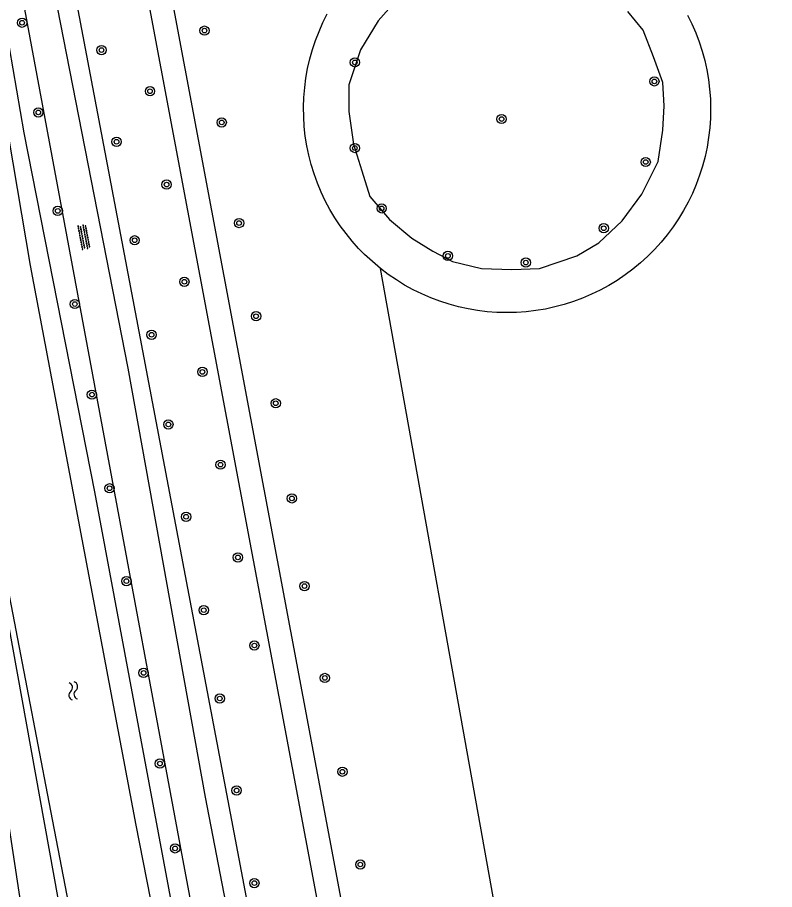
# Model space of a CAD drawing. Extents: x 133000 to 136000, y 400500 to 403500.
# Drawn here: x 133976.3 to 134041.5, y 401900.6 to 401975.7 of the extents above; entities that cross this region are included whole.
import ezdxf

# ---------------------------------------------------------------- set-up
doc = ezdxf.new("R2010")
doc.units = 0
for name, color, linetype in [('gg-knt-onverhard', 7, 'Continuous'), ('gg-kntw-bovenkant insteek waterloop', 7, 'Continuous'), ('gg-kntw-waterlijn', 7, 'Continuous'), ('gt-grn-groengrens', 7, 'Continuous'), ('gt-symb-boom', 7, 'Continuous'), ('gt-symb-overige verharding', 7, 'Continuous'), ('gt-symb-watersymbool', 7, 'Continuous')]:
    doc.layers.add(name, color=color, linetype=linetype)

# ---------------------------------------------------------------- blocks, each defined once
blk = doc.blocks.new('gt0-BOOM')
at = {"layer": 'gt-symb-boom'}
for radius in [0.4, 0.2]:
    blk.add_circle((0, 0), radius, dxfattribs=at)
blk = doc.blocks.new('gt0-WA')
at = {"layer": 'gt-symb-watersymbool'}
for centre, start, end in [((-0.323, 0.022), 28.07249, 151.92751), ((0.427, 0.422), 208.07248, 331.92751), ((-0.323, -0.428), 28.07249, 151.92751), ((0.427, -0.028), 208.07248, 331.92751)]:
    blk.add_arc(centre, 0.425, start, end, dxfattribs=at)
blk = doc.blocks.new('gt0-OVH')
at = {"layer": 'gt-symb-overige verharding'}
for points in [[(-0.972, 0.298), (-0.967, 0.308), (-0.965, 0.319), (-0.966, 0.33), (-0.971, 0.34), (-0.978, 0.348), (-0.988, 0.353), (-0.999, 0.355), (-1.01, 0.354), (-1.02, 0.349), (-1.028, 0.342), (-1.033, 0.332), (-1.035, 0.321), (-1.034, 0.31), (-1.029, 0.3), (-1.022, 0.292), (-1.012, 0.287), (-1.001, 0.285), (-0.99, 0.286), (-0.98, 0.291)], [(-0.872, 0.106), (-0.867, 0.116), (-0.865, 0.126), (-0.866, 0.137), (-0.871, 0.147), (-0.878, 0.156), (-0.888, 0.161), (-0.899, 0.163), (-0.91, 0.162), (-0.92, 0.157), (-0.928, 0.15), (-0.933, 0.14), (-0.935, 0.129), (-0.934, 0.118), (-0.929, 0.108), (-0.922, 0.1), (-0.912, 0.095), (-0.901, 0.092), (-0.89, 0.094), (-0.88, 0.098)], [(-0.772, 0.298), (-0.767, 0.308), (-0.765, 0.319), (-0.766, 0.33), (-0.771, 0.34), (-0.778, 0.348), (-0.788, 0.353), (-0.799, 0.355), (-0.81, 0.354), (-0.82, 0.349), (-0.828, 0.342), (-0.833, 0.332), (-0.835, 0.321), (-0.834, 0.31), (-0.829, 0.3), (-0.822, 0.292), (-0.812, 0.287), (-0.801, 0.285), (-0.79, 0.286), (-0.78, 0.291)], [(-0.672, 0.106), (-0.667, 0.116), (-0.665, 0.126), (-0.666, 0.137), (-0.671, 0.147), (-0.678, 0.156), (-0.688, 0.161), (-0.699, 0.163), (-0.71, 0.162), (-0.72, 0.157), (-0.728, 0.15), (-0.733, 0.14), (-0.735, 0.129), (-0.734, 0.118), (-0.729, 0.108), (-0.722, 0.1), (-0.712, 0.095), (-0.701, 0.092), (-0.69, 0.094), (-0.68, 0.098)], [(-0.572, 0.298), (-0.567, 0.308), (-0.565, 0.319), (-0.566, 0.33), (-0.571, 0.34), (-0.578, 0.348), (-0.588, 0.353), (-0.599, 0.355), (-0.61, 0.354), (-0.62, 0.349), (-0.628, 0.342), (-0.633, 0.332), (-0.635, 0.321), (-0.634, 0.31), (-0.629, 0.3), (-0.622, 0.292), (-0.612, 0.287), (-0.601, 0.285), (-0.59, 0.286), (-0.58, 0.291)], [(-0.472, 0.106), (-0.467, 0.116), (-0.465, 0.126), (-0.466, 0.137), (-0.471, 0.147), (-0.478, 0.156), (-0.488, 0.161), (-0.499, 0.163), (-0.51, 0.162), (-0.52, 0.157), (-0.528, 0.15), (-0.533, 0.14), (-0.535, 0.129), (-0.534, 0.118), (-0.529, 0.108), (-0.522, 0.1), (-0.512, 0.095), (-0.501, 0.092), (-0.49, 0.094), (-0.48, 0.098)], [(-0.372, 0.298), (-0.367, 0.308), (-0.365, 0.319), (-0.366, 0.33), (-0.371, 0.34), (-0.378, 0.348), (-0.388, 0.353), (-0.399, 0.355), (-0.41, 0.354), (-0.42, 0.349), (-0.428, 0.342), (-0.433, 0.332), (-0.435, 0.321), (-0.434, 0.31), (-0.429, 0.3), (-0.422, 0.292), (-0.412, 0.287), (-0.401, 0.285), (-0.39, 0.286), (-0.38, 0.291)], [(-0.272, 0.106), (-0.267, 0.116), (-0.265, 0.126), (-0.266, 0.137), (-0.271, 0.147), (-0.278, 0.156), (-0.288, 0.161), (-0.299, 0.163), (-0.31, 0.162), (-0.32, 0.157), (-0.328, 0.15), (-0.333, 0.14), (-0.335, 0.129), (-0.334, 0.118), (-0.329, 0.108), (-0.322, 0.1), (-0.312, 0.095), (-0.301, 0.092), (-0.29, 0.094), (-0.28, 0.098)], [(-0.172, 0.298), (-0.167, 0.308), (-0.165, 0.319), (-0.166, 0.33), (-0.171, 0.34), (-0.178, 0.348), (-0.188, 0.353), (-0.199, 0.355), (-0.21, 0.354), (-0.22, 0.349), (-0.228, 0.342), (-0.233, 0.332), (-0.235, 0.321), (-0.234, 0.31), (-0.229, 0.3), (-0.222, 0.292), (-0.212, 0.287), (-0.201, 0.285), (-0.19, 0.286), (-0.18, 0.291)], [(-0.072, 0.106), (-0.067, 0.116), (-0.065, 0.126), (-0.066, 0.137), (-0.071, 0.147), (-0.078, 0.156), (-0.088, 0.161), (-0.099, 0.163), (-0.11, 0.162), (-0.12, 0.157), (-0.128, 0.15), (-0.133, 0.14), (-0.135, 0.129), (-0.134, 0.118), (-0.129, 0.108), (-0.122, 0.1), (-0.112, 0.095), (-0.101, 0.092), (-0.09, 0.094), (-0.08, 0.098)], [(0.028, 0.298), (0.033, 0.308), (0.035, 0.319), (0.034, 0.33), (0.029, 0.34), (0.022, 0.348), (0.012, 0.353), (0.001, 0.355), (-0.01, 0.354), (-0.02, 0.349), (-0.028, 0.342), (-0.033, 0.332), (-0.035, 0.321), (-0.034, 0.31), (-0.029, 0.3), (-0.022, 0.292), (-0.012, 0.287), (-0.001, 0.285), (0.01, 0.286), (0.02, 0.291)], [(0.128, 0.106), (0.133, 0.116), (0.135, 0.126), (0.134, 0.137), (0.129, 0.147), (0.122, 0.156), (0.112, 0.161), (0.101, 0.163), (0.09, 0.162), (0.08, 0.157), (0.072, 0.15), (0.067, 0.14), (0.065, 0.129), (0.066, 0.118), (0.071, 0.108), (0.078, 0.1), (0.088, 0.095), (0.099, 0.092), (0.11, 0.094), (0.12, 0.098)], [(0.228, 0.298), (0.233, 0.308), (0.235, 0.319), (0.234, 0.33), (0.229, 0.34), (0.222, 0.348), (0.212, 0.353), (0.201, 0.355), (0.19, 0.354), (0.18, 0.349), (0.172, 0.342), (0.167, 0.332), (0.165, 0.321), (0.166, 0.31), (0.171, 0.3), (0.178, 0.292), (0.188, 0.287), (0.199, 0.285), (0.21, 0.286), (0.22, 0.291)], [(0.328, 0.106), (0.333, 0.116), (0.335, 0.126), (0.334, 0.137), (0.329, 0.147), (0.322, 0.156), (0.312, 0.161), (0.301, 0.163), (0.29, 0.162), (0.28, 0.157), (0.272, 0.15), (0.267, 0.14), (0.265, 0.129), (0.266, 0.118), (0.271, 0.108), (0.278, 0.1), (0.288, 0.095), (0.299, 0.092), (0.31, 0.094), (0.32, 0.098)], [(0.428, 0.298), (0.433, 0.308), (0.435, 0.319), (0.434, 0.33), (0.429, 0.34), (0.422, 0.348), (0.412, 0.353), (0.401, 0.355), (0.39, 0.354), (0.38, 0.349), (0.372, 0.342), (0.367, 0.332), (0.365, 0.321), (0.366, 0.31), (0.371, 0.3), (0.378, 0.292), (0.388, 0.287), (0.399, 0.285), (0.41, 0.286), (0.42, 0.291)], [(0.528, 0.106), (0.533, 0.116), (0.535, 0.126), (0.534, 0.137), (0.529, 0.147), (0.522, 0.156), (0.512, 0.161), (0.501, 0.163), (0.49, 0.162), (0.48, 0.157), (0.472, 0.15), (0.467, 0.14), (0.465, 0.129), (0.466, 0.118), (0.471, 0.108), (0.478, 0.1), (0.488, 0.095), (0.499, 0.092), (0.51, 0.094), (0.52, 0.098)], [(0.628, 0.298), (0.633, 0.308), (0.635, 0.319), (0.634, 0.33), (0.629, 0.34), (0.622, 0.348), (0.612, 0.353), (0.601, 0.355), (0.59, 0.354), (0.58, 0.349), (0.572, 0.342), (0.567, 0.332), (0.565, 0.321), (0.566, 0.31), (0.571, 0.3), (0.578, 0.292), (0.588, 0.287), (0.599, 0.285), (0.61, 0.286), (0.62, 0.291)], [(0.728, 0.106), (0.733, 0.116), (0.735, 0.126), (0.734, 0.137), (0.729, 0.147), (0.722, 0.156), (0.712, 0.161), (0.701, 0.163), (0.69, 0.162), (0.68, 0.157), (0.672, 0.15), (0.667, 0.14), (0.665, 0.129), (0.666, 0.118), (0.671, 0.108), (0.678, 0.1), (0.688, 0.095), (0.699, 0.092), (0.71, 0.094), (0.72, 0.098)], [(0.828, 0.298), (0.833, 0.308), (0.835, 0.319), (0.834, 0.33), (0.829, 0.34), (0.822, 0.348), (0.812, 0.353), (0.801, 0.355), (0.79, 0.354), (0.78, 0.349), (0.772, 0.342), (0.767, 0.332), (0.765, 0.321), (0.766, 0.31), (0.771, 0.3), (0.778, 0.292), (0.788, 0.287), (0.799, 0.285), (0.81, 0.286), (0.82, 0.291)], [(0.928, 0.106), (0.933, 0.116), (0.935, 0.126), (0.934, 0.137), (0.929, 0.147), (0.922, 0.156), (0.912, 0.161), (0.901, 0.163), (0.89, 0.162), (0.88, 0.157), (0.872, 0.15), (0.867, 0.14), (0.865, 0.129), (0.866, 0.118), (0.871, 0.108), (0.878, 0.1), (0.888, 0.095), (0.899, 0.092), (0.91, 0.094), (0.92, 0.098)], [(1.028, 0.298), (1.033, 0.308), (1.035, 0.319), (1.034, 0.33), (1.029, 0.34), (1.022, 0.348), (1.012, 0.353), (1.001, 0.355), (0.99, 0.354), (0.98, 0.349), (0.972, 0.342), (0.967, 0.332), (0.965, 0.321), (0.966, 0.31), (0.971, 0.3), (0.978, 0.292), (0.988, 0.287), (0.999, 0.285), (1.01, 0.286), (1.02, 0.291)], [(-0.972, -0.142), (-0.967, -0.132), (-0.965, -0.121), (-0.966, -0.11), (-0.971, -0.1), (-0.978, -0.092), (-0.988, -0.087), (-0.999, -0.085), (-1.01, -0.086), (-1.02, -0.091), (-1.028, -0.098), (-1.033, -0.108), (-1.035, -0.119), (-1.034, -0.13), (-1.029, -0.14), (-1.022, -0.148), (-1.012, -0.153), (-1.001, -0.155), (-0.99, -0.154), (-0.98, -0.149)], [(-0.872, -0.334), (-0.867, -0.324), (-0.865, -0.314), (-0.866, -0.303), (-0.871, -0.293), (-0.878, -0.284), (-0.888, -0.279), (-0.899, -0.277), (-0.91, -0.278), (-0.92, -0.283), (-0.928, -0.29), (-0.933, -0.3), (-0.935, -0.311), (-0.934, -0.322), (-0.929, -0.332), (-0.922, -0.34), (-0.912, -0.345), (-0.901, -0.348), (-0.89, -0.346), (-0.88, -0.342)], [(-0.772, -0.142), (-0.767, -0.132), (-0.765, -0.121), (-0.766, -0.11), (-0.771, -0.1), (-0.778, -0.092), (-0.788, -0.087), (-0.799, -0.085), (-0.81, -0.086), (-0.82, -0.091), (-0.828, -0.098), (-0.833, -0.108), (-0.835, -0.119), (-0.834, -0.13), (-0.829, -0.14), (-0.822, -0.148), (-0.812, -0.153), (-0.801, -0.155), (-0.79, -0.154), (-0.78, -0.149)], [(-0.672, -0.334), (-0.667, -0.324), (-0.665, -0.314), (-0.666, -0.303), (-0.671, -0.293), (-0.678, -0.284), (-0.688, -0.279), (-0.699, -0.277), (-0.71, -0.278), (-0.72, -0.283), (-0.728, -0.29), (-0.733, -0.3), (-0.735, -0.311), (-0.734, -0.322), (-0.729, -0.332), (-0.722, -0.34), (-0.712, -0.345), (-0.701, -0.348), (-0.69, -0.346), (-0.68, -0.342)], [(-0.572, -0.142), (-0.567, -0.132), (-0.565, -0.121), (-0.566, -0.11), (-0.571, -0.1), (-0.578, -0.092), (-0.588, -0.087), (-0.599, -0.085), (-0.61, -0.086), (-0.62, -0.091), (-0.628, -0.098), (-0.633, -0.108), (-0.635, -0.119), (-0.634, -0.13), (-0.629, -0.14), (-0.622, -0.148), (-0.612, -0.153), (-0.601, -0.155), (-0.59, -0.154), (-0.58, -0.149)], [(-0.472, -0.334), (-0.467, -0.324), (-0.465, -0.314), (-0.466, -0.303), (-0.471, -0.293), (-0.478, -0.284), (-0.488, -0.279), (-0.499, -0.277), (-0.51, -0.278), (-0.52, -0.283), (-0.528, -0.29), (-0.533, -0.3), (-0.535, -0.311), (-0.534, -0.322), (-0.529, -0.332), (-0.522, -0.34), (-0.512, -0.345), (-0.501, -0.348), (-0.49, -0.346), (-0.48, -0.342)], [(-0.372, -0.142), (-0.367, -0.132), (-0.365, -0.121), (-0.366, -0.11), (-0.371, -0.1), (-0.378, -0.092), (-0.388, -0.087), (-0.399, -0.085), (-0.41, -0.086), (-0.42, -0.091), (-0.428, -0.098), (-0.433, -0.108), (-0.435, -0.119), (-0.434, -0.13), (-0.429, -0.14), (-0.422, -0.148), (-0.412, -0.153), (-0.401, -0.155), (-0.39, -0.154), (-0.38, -0.149)], [(-0.272, -0.334), (-0.267, -0.324), (-0.265, -0.314), (-0.266, -0.303), (-0.271, -0.293), (-0.278, -0.284), (-0.288, -0.279), (-0.299, -0.277), (-0.31, -0.278), (-0.32, -0.283), (-0.328, -0.29), (-0.333, -0.3), (-0.335, -0.311), (-0.334, -0.322), (-0.329, -0.332), (-0.322, -0.34), (-0.312, -0.345), (-0.301, -0.348), (-0.29, -0.346), (-0.28, -0.342)], [(-0.172, -0.142), (-0.167, -0.132), (-0.165, -0.121), (-0.166, -0.11), (-0.171, -0.1), (-0.178, -0.092), (-0.188, -0.087), (-0.199, -0.085), (-0.21, -0.086), (-0.22, -0.091), (-0.228, -0.098), (-0.233, -0.108), (-0.235, -0.119), (-0.234, -0.13), (-0.229, -0.14), (-0.222, -0.148), (-0.212, -0.153), (-0.201, -0.155), (-0.19, -0.154), (-0.18, -0.149)], [(-0.072, -0.334), (-0.067, -0.324), (-0.065, -0.314), (-0.066, -0.303), (-0.071, -0.293), (-0.078, -0.284), (-0.088, -0.279), (-0.099, -0.277), (-0.11, -0.278), (-0.12, -0.283), (-0.128, -0.29), (-0.133, -0.3), (-0.135, -0.311), (-0.134, -0.322), (-0.129, -0.332), (-0.122, -0.34), (-0.112, -0.345), (-0.101, -0.348), (-0.09, -0.346), (-0.08, -0.342)], [(0.028, -0.142), (0.033, -0.132), (0.035, -0.121), (0.034, -0.11), (0.029, -0.1), (0.022, -0.092), (0.012, -0.087), (0.001, -0.085), (-0.01, -0.086), (-0.02, -0.091), (-0.028, -0.098), (-0.033, -0.108), (-0.035, -0.119), (-0.034, -0.13), (-0.029, -0.14), (-0.022, -0.148), (-0.012, -0.153), (-0.001, -0.155), (0.01, -0.154), (0.02, -0.149)], [(0.128, -0.334), (0.133, -0.324), (0.135, -0.314), (0.134, -0.303), (0.129, -0.293), (0.122, -0.284), (0.112, -0.279), (0.101, -0.277), (0.09, -0.278), (0.08, -0.283), (0.072, -0.29), (0.067, -0.3), (0.065, -0.311), (0.066, -0.322), (0.071, -0.332), (0.078, -0.34), (0.088, -0.345), (0.099, -0.348), (0.11, -0.346), (0.12, -0.342)], [(0.228, -0.142), (0.233, -0.132), (0.235, -0.121), (0.234, -0.11), (0.229, -0.1), (0.222, -0.092), (0.212, -0.087), (0.201, -0.085), (0.19, -0.086), (0.18, -0.091), (0.172, -0.098), (0.167, -0.108), (0.165, -0.119), (0.166, -0.13), (0.171, -0.14), (0.178, -0.148), (0.188, -0.153), (0.199, -0.155), (0.21, -0.154), (0.22, -0.149)], [(0.328, -0.334), (0.333, -0.324), (0.335, -0.314), (0.334, -0.303), (0.329, -0.293), (0.322, -0.284), (0.312, -0.279), (0.301, -0.277), (0.29, -0.278), (0.28, -0.283), (0.272, -0.29), (0.267, -0.3), (0.265, -0.311), (0.266, -0.322), (0.271, -0.332), (0.278, -0.34), (0.288, -0.345), (0.299, -0.348), (0.31, -0.346), (0.32, -0.342)], [(0.428, -0.142), (0.433, -0.132), (0.435, -0.121), (0.434, -0.11), (0.429, -0.1), (0.422, -0.092), (0.412, -0.087), (0.401, -0.085), (0.39, -0.086), (0.38, -0.091), (0.372, -0.098), (0.367, -0.108), (0.365, -0.119), (0.366, -0.13), (0.371, -0.14), (0.378, -0.148), (0.388, -0.153), (0.399, -0.155), (0.41, -0.154), (0.42, -0.149)], [(0.528, -0.334), (0.533, -0.324), (0.535, -0.314), (0.534, -0.303), (0.529, -0.293), (0.522, -0.284), (0.512, -0.279), (0.501, -0.277), (0.49, -0.278), (0.48, -0.283), (0.472, -0.29), (0.467, -0.3), (0.465, -0.311), (0.466, -0.322), (0.471, -0.332), (0.478, -0.34), (0.488, -0.345), (0.499, -0.348), (0.51, -0.346), (0.52, -0.342)], [(0.628, -0.142), (0.633, -0.132), (0.635, -0.121), (0.634, -0.11), (0.629, -0.1), (0.622, -0.092), (0.612, -0.087), (0.601, -0.085), (0.59, -0.086), (0.58, -0.091), (0.572, -0.098), (0.567, -0.108), (0.565, -0.119), (0.566, -0.13), (0.571, -0.14), (0.578, -0.148), (0.588, -0.153), (0.599, -0.155), (0.61, -0.154), (0.62, -0.149)], [(0.728, -0.334), (0.733, -0.324), (0.735, -0.314), (0.734, -0.303), (0.729, -0.293), (0.722, -0.284), (0.712, -0.279), (0.701, -0.277), (0.69, -0.278), (0.68, -0.283), (0.672, -0.29), (0.667, -0.3), (0.665, -0.311), (0.666, -0.322), (0.671, -0.332), (0.678, -0.34), (0.688, -0.345), (0.699, -0.348), (0.71, -0.346), (0.72, -0.342)], [(0.828, -0.142), (0.833, -0.132), (0.835, -0.121), (0.834, -0.11), (0.829, -0.1), (0.822, -0.092), (0.812, -0.087), (0.801, -0.085), (0.79, -0.086), (0.78, -0.091), (0.772, -0.098), (0.767, -0.108), (0.765, -0.119), (0.766, -0.13), (0.771, -0.14), (0.778, -0.148), (0.788, -0.153), (0.799, -0.155), (0.81, -0.154), (0.82, -0.149)], [(0.928, -0.334), (0.933, -0.324), (0.935, -0.314), (0.934, -0.303), (0.929, -0.293), (0.922, -0.284), (0.912, -0.279), (0.901, -0.277), (0.89, -0.278), (0.88, -0.283), (0.872, -0.29), (0.867, -0.3), (0.865, -0.311), (0.866, -0.322), (0.871, -0.332), (0.878, -0.34), (0.888, -0.345), (0.899, -0.348), (0.91, -0.346), (0.92, -0.342)], [(1.028, -0.142), (1.033, -0.132), (1.035, -0.121), (1.034, -0.11), (1.029, -0.1), (1.022, -0.092), (1.012, -0.087), (1.001, -0.085), (0.99, -0.086), (0.98, -0.091), (0.972, -0.098), (0.967, -0.108), (0.965, -0.119), (0.966, -0.13), (0.971, -0.14), (0.978, -0.148), (0.988, -0.153), (0.999, -0.155), (1.01, -0.154), (1.02, -0.149)]]:
    blk.add_lwpolyline(points, close=True, dxfattribs=at)

msp = doc.modelspace()

# ---------------------------------------------------------------- linework, layer by layer
at = {"layer": 'gg-knt-onverhard'}
for points in [[(133976.71, 401977.725), (133990.53, 401903.227), (134000, 401852.82)], [(133979.449, 401978.265), (133979.483, 401977.989), (133985.835, 401945.509), (133992.483, 401908.563), (134000, 401869.573)]]:
    msp.add_lwpolyline(points, dxfattribs=at)
at = {"layer": 'gg-kntw-bovenkant insteek waterloop'}
for points in [[(134000, 401843.949), (133992.752, 401882.542), (133982.992, 401934.858), (133976.9, 401965.8), (133975.33, 401975.006), (133974.497, 401975.912), (133973.099, 401976.297), (133971.143, 401976.379), (133969.384, 401975.91), (133965.402, 401974.441)], [(133996.529, 401804.577), (133996.758, 401805.468), (133996.725, 401806.636), (133995.958, 401811.673), (133987.712, 401856.087), (133973.955, 401932.29), (133965.402, 401974.441)]]:
    msp.add_lwpolyline(points, dxfattribs=at)
at = {"layer": 'gg-kntw-waterlijn'}
for points in [[(134005.997, 401802.829), (134003.675, 401814.948), (133996.532, 401855.228), (133986.557, 401906.147), (133977.439, 401954.365), (133974.838, 401969.845), (133973.62, 401974.489), (133971.513, 401975.51), (133968.616, 401974.818), (133968.024, 401974.192), (133967.662, 401971.491)], [(133996.734, 401802.977), (133998.112, 401804.112), (133998.408, 401806.088), (133993.865, 401831.251), (133986.952, 401867.151), (133979.062, 401908.128), (133972.4, 401942.72), (133968.452, 401965.267), (133967.662, 401971.491)]]:
    msp.add_lwpolyline(points, dxfattribs=at)
at = {"layer": 'gt-grn-groengrens'}
for p, q in [((133989.105, 401980.043), (134040.902, 401704.041)), ((134038.553, 401705.651), (133987.137, 401979.681)), ((133981.127, 401978.575), (134030.989, 401715.109)), ((134044.099, 401750.411), (134007.598, 401954.104)), ((133984.684, 401845.99), (133970.156, 401942.017))]:
    msp.add_line(p, q, dxfattribs=at)
for points in [[(134009.482, 401977.854), (134007.379, 401975.45), (134005.877, 401972.946), (134004.875, 401969.941), (134004.875, 401967.637), (134005.276, 401964.833), (134005.977, 401962.529), (134006.678, 401960.325), (134008.38, 401958.322), (134010.283, 401956.719), (134012.085, 401955.618), (134013.788, 401954.716), (134016.291, 401954.115)], [(134016.291, 401954.115), (134018.895, 401954.015), (134021.298, 401954.115), (134024.502, 401955.217), (134026.405, 401956.319), (134028.408, 401958.222), (134030.11, 401960.526), (134031.512, 401963.33), (134031.913, 401966.035), (134032.013, 401968.138), (134031.913, 401970.142), (134031.111, 401972.345), (134030.21, 401974.649), (134028.908, 401976.252)], [(134007.598, 401954.104), (134006.219, 401955.321), (134005.709, 401955.842), (134005.151, 401956.466), (134004.623, 401957.116), (134004.127, 401957.791), (134003.664, 401958.488), (134003.234, 401959.207), (134002.84, 401959.945), (134002.481, 401960.702), (134002.158, 401961.475), (134001.873, 401962.262), (134001.626, 401963.062), (134001.417, 401963.873), (134001.247, 401964.693), (134001.116, 401965.52), (134001.025, 401966.352), (134000.975, 401967.188), (134000.963, 401968.025), (134000.992, 401968.862), (134001.061, 401969.697), (134001.17, 401970.527), (134001.318, 401971.351), (134001.505, 401972.167), (134001.731, 401972.973), (134001.996, 401973.768), (134002.298, 401974.549), (134002.637, 401975.315), (134003.012, 401976.063)], [(134034.034, 401975.953), (134034.404, 401975.202), (134034.737, 401974.434), (134035.034, 401973.651), (134035.293, 401972.855), (134035.513, 401972.047), (134035.694, 401971.229), (134035.837, 401970.404), (134035.94, 401969.573), (134036.003, 401968.738), (134036.025, 401967.901), (134036.008, 401967.064), (134035.951, 401966.229), (134035.855, 401965.397), (134035.718, 401964.571), (134035.543, 401963.752), (134035.328, 401962.942), (134035.075, 401962.144), (134034.784, 401961.359), (134034.457, 401960.589), (134034.092, 401959.835), (134033.692, 401959.099), (134033.258, 401958.383), (134032.789, 401957.689), (134032.288, 401957.018), (134031.756, 401956.372), (134031.193, 401955.751), (134030.602, 401955.159), (134029.983, 401954.595), (134029.337, 401954.062), (134028.667, 401953.56), (134027.973, 401953.09), (134027.258, 401952.655), (134026.523, 401952.253), (134025.77, 401951.888), (134025, 401951.558), (134024.216, 401951.266), (134023.418, 401951.012), (134022.609, 401950.796), (134021.79, 401950.619), (134020.964, 401950.481), (134020.133, 401950.383), (134019.297, 401950.325), (134018.46, 401950.306), (134017.623, 401950.328), (134016.788, 401950.39), (134015.957, 401950.491), (134015.131, 401950.632), (134014.314, 401950.812), (134013.505, 401951.031), (134012.709, 401951.288), (134011.925, 401951.584), (134011.157, 401951.916), (134010.405, 401952.284), (134009.671, 401952.688), (134008.958, 401953.127), (134008.266, 401953.599), (134007.598, 401954.104)]]:
    msp.add_lwpolyline(points, dxfattribs=at)

# ---------------------------------------------------------------- block references
at = {"layer": 'gt-symb-boom'}
for p in [(133976.726, 401975.295), (133992.433, 401974.613), (133983.563, 401972.937), (134005.38, 401971.876), (134031.181, 401970.24), (133987.739, 401969.389), (133978.121, 401967.565), (134018.022, 401966.995), (133993.915, 401966.699), (133984.859, 401965.034), (134005.381, 401964.493), (134030.434, 401963.29), (133989.167, 401961.344), (134007.692, 401959.294), (133979.796, 401959.076), (133995.409, 401958.029), (134026.82, 401957.581), (133986.418, 401956.543), (134013.394, 401955.197), (134020.107, 401954.623), (133990.7, 401952.969), (133981.265, 401951.051), (133996.875, 401949.998), (133987.875, 401948.399), (133992.253, 401945.199), (133982.735, 401943.241), (133998.567, 401942.495), (133989.321, 401940.674), (133993.81, 401937.206), (133984.255, 401935.171), (133999.96, 401934.301), (133990.85, 401932.714), (133995.308, 401929.214), (133985.709, 401927.171), (134001.045, 401926.744), (133992.373, 401924.667), (133996.728, 401921.622), (133987.185, 401919.26), (134002.797, 401918.825), (133993.749, 401917.056), (133988.595, 401911.445), (134004.312, 401910.746), (133995.196, 401909.133), (133989.902, 401904.14), (134005.854, 401902.75), (133996.729, 401901.145)]:
    msp.add_blockref('gt0-BOOM', p, dxfattribs=at)
at = {"layer": 'gt-symb-overige verharding', "rotation": 100.89418298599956}
msp.add_blockref('gt0-OVH', (133982.049, 401956.824), dxfattribs=at)
at = {"layer": 'gt-symb-watersymbool', "rotation": -79.45426563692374}
msp.add_blockref('gt0-WA', (133981.122, 401917.762), dxfattribs=at)

doc.saveas('drawing.dxf')
